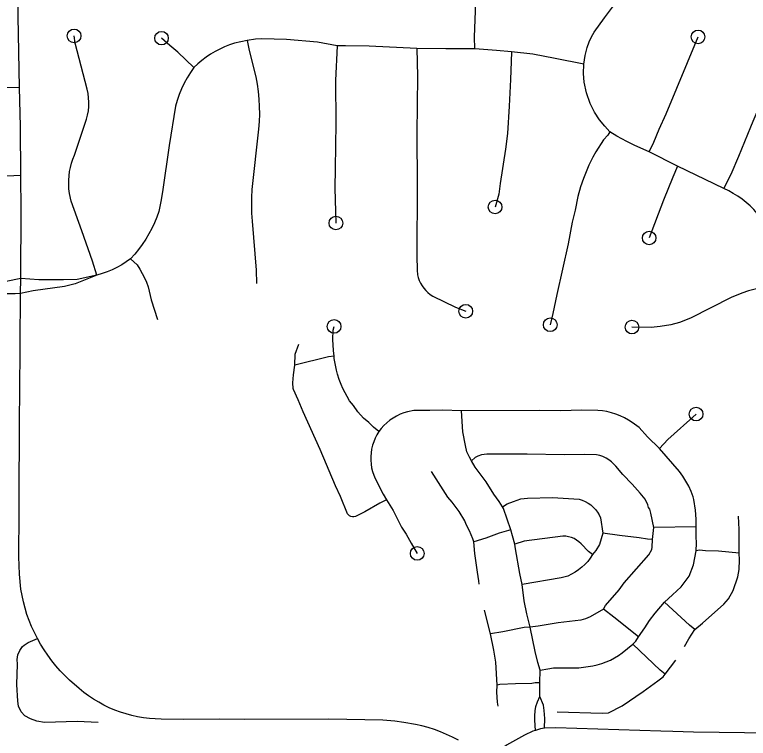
# Model space of a CAD drawing. Extents: x -19 to 366, y -4 to 359.
# Drawn here: x 147.247 to 147.756, y 191.956 to 192.458 of the extents above; entities that cross this region are included whole.
import ezdxf

# ---------------------------------------------------------------- set-up
doc = ezdxf.new("R2010")
doc.units = 0
doc.layers.add('R_Striping', color=7, linetype='Continuous')
doc.layers.add('Sheet Fence', color=7, linetype='Continuous')

msp = doc.modelspace()

# ---------------------------------------------------------------- linework, layer by layer
at = {"layer": 'R_Striping'}
for points in [[(147.64211, 192.4239), (147.64308, 192.43006), (147.64456, 192.43553), (147.64589, 192.43934), (147.64751, 192.4429), (147.64933, 192.44616), (147.65642, 192.45597), (147.66205, 192.46341), (147.67292, 192.47782), (147.68825, 192.49792), (147.70396, 192.51849), (147.70801, 192.52456), (147.71062, 192.52923), (147.71501, 192.53925), (147.71597, 192.54208), (147.71784, 192.54855), (147.71949, 192.55648)], [(147.25074, 192.40783), (147.24977, 192.45697), (147.24974, 192.46365), (147.24962, 192.50231)], [(147.56642, 192.43469), (147.56635, 192.44283), (147.56722, 192.46671), (147.56718, 192.47511), (147.56697, 192.47749)], [(147.3043, 192.2777), (147.30146, 192.28736), (147.29384, 192.30829), (147.28667, 192.32885), (147.28544, 192.3343), (147.28501, 192.33758), (147.28485, 192.34055), (147.28486, 192.34352), (147.28507, 192.34648), (147.28548, 192.34942), (147.28606, 192.35233), (147.28685, 192.35519), (147.28781, 192.358), (147.28896, 192.36074), (147.29723, 192.38574), (147.29797, 192.38866), (147.29848, 192.39162), (147.29877, 192.39462), (147.29884, 192.39762), (147.29868, 192.40063), (147.29831, 192.40361), (147.29772, 192.40656), (147.28928, 192.43849), (147.28859, 192.44355)], [(147.68737, 192.36306), (147.69067, 192.36975), (147.6944, 192.37878), (147.69915, 192.38962), (147.72133, 192.44284)], [(147.37166, 192.42166), (147.36064, 192.43216), (147.35498, 192.43688), (147.34922, 192.44198)], [(147.40871, 192.44033), (147.39986, 192.43862), (147.39637, 192.43741), (147.39295, 192.43602), (147.38961, 192.43446), (147.38637, 192.43273), (147.3832, 192.43082), (147.38014, 192.42876), (147.3772, 192.42654), (147.37436, 192.42417), (147.37166, 192.42166)], [(147.47111, 192.43666), (147.45735, 192.43912), (147.43593, 192.44094), (147.4187, 192.44149), (147.41434, 192.44138), (147.40871, 192.44033)], [(147.40871, 192.44033), (147.4101, 192.43334), (147.41455, 192.41526), (147.41549, 192.41013), (147.41624, 192.40497), (147.41675, 192.39978), (147.41704, 192.39457), (147.41711, 192.38936), (147.41695, 192.38414), (147.41659, 192.37894), (147.41192, 192.33706), (147.41164, 192.33157), (147.41154, 192.32607), (147.41166, 192.32056), (147.41201, 192.31507), (147.41492, 192.28113), (147.41508, 192.27185)], [(147.47111, 192.43666), (147.46996, 192.41255), (147.47009, 192.38294), (147.4697, 192.35158), (147.46942, 192.33804), (147.47015, 192.31378)], [(147.52637, 192.43492), (147.49333, 192.4364), (147.47674, 192.43674), (147.47111, 192.43666)], [(147.52637, 192.43492), (147.52668, 192.41569), (147.52636, 192.37581), (147.52658, 192.33993), (147.52632, 192.29111), (147.52648, 192.28101), (147.5268, 192.27798), (147.52731, 192.27596), (147.52799, 192.27399), (147.52885, 192.2721), (147.5299, 192.27029), (147.53109, 192.26859), (147.53244, 192.26701), (147.53393, 192.26556), (147.53555, 192.26425), (147.53729, 192.26311), (147.55322, 192.25539), (147.56025, 192.25259)], [(147.56642, 192.43469), (147.54637, 192.43464), (147.52637, 192.43492)], [(147.592, 192.43239), (147.58145, 192.43351), (147.56642, 192.43469)], [(147.592, 192.43239), (147.59163, 192.42577), (147.59127, 192.41337), (147.5904, 192.39473), (147.58912, 192.37579), (147.58786, 192.36505), (147.58405, 192.34111), (147.58325, 192.3339), (147.58056, 192.3249)], [(147.64211, 192.4239), (147.62235, 192.42797), (147.60675, 192.43094), (147.592, 192.43239)], [(147.73935, 192.33763), (147.74422, 192.34765), (147.74953, 192.36004), (147.75792, 192.38048), (147.75956, 192.38431), (147.76788, 192.40375), (147.78035, 192.43497)], [(147.66026, 192.37706), (147.65663, 192.38103), (147.65305, 192.3853), (147.64947, 192.39065), (147.64643, 192.39668), (147.64388, 192.40416), (147.64232, 192.41136), (147.64185, 192.41749), (147.64211, 192.4239)], [(147.37166, 192.42166), (147.36926, 192.41813), (147.36704, 192.41447), (147.365, 192.4107), (147.36315, 192.40684), (147.36152, 192.40289), (147.3601, 192.39885), (147.35887, 192.39475), (147.35452, 192.36764), (147.34994, 192.33552), (147.34877, 192.32866), (147.34741, 192.32183), (147.34595, 192.3178), (147.34431, 192.31384), (147.34246, 192.30997), (147.34044, 192.30619), (147.33826, 192.30251), (147.3359, 192.29894), (147.33335, 192.29549), (147.33066, 192.29216), (147.32777, 192.28894)], [(147.25074, 192.40783), (147.21762, 192.40753)], [(147.25167, 192.34671), (147.25139, 192.38081), (147.25074, 192.40783)], [(147.66026, 192.37706), (147.65869, 192.3747), (147.65587, 192.37158), (147.65053, 192.36319), (147.64847, 192.35947), (147.64565, 192.35394), (147.64194, 192.34475), (147.63985, 192.33883), (147.63806, 192.33226), (147.63618, 192.32281), (147.63409, 192.31427), (147.63117, 192.29947), (147.62342, 192.2642), (147.62067, 192.25094), (147.61881, 192.24321)], [(147.68737, 192.36306), (147.67754, 192.3676), (147.67206, 192.37037), (147.66501, 192.37407), (147.66026, 192.37706)], [(147.70699, 192.35321), (147.68737, 192.36306)], [(147.25167, 192.34671), (147.23694, 192.34608), (147.17093, 192.34697), (147.14835, 192.34712), (147.12489, 192.3486), (147.10659, 192.34755), (147.08581, 192.34757), (147.06495, 192.34762), (147.05722, 192.34792), (147.01343, 192.34869), (147.00369, 192.34885), (146.87474, 192.35249), (146.81727, 192.35445)], [(147.70699, 192.35321), (147.70378, 192.34566), (147.69734, 192.32963), (147.68745, 192.30341)], [(147.73935, 192.33763), (147.70699, 192.35321)], [(147.25156, 192.27521), (147.25178, 192.32268), (147.25167, 192.34671)], [(147.76798, 192.31347), (147.76247, 192.32038), (147.76004, 192.32309), (147.75745, 192.32565), (147.75473, 192.32806), (147.75189, 192.33032), (147.74891, 192.33241), (147.74582, 192.33433), (147.74265, 192.33607), (147.73935, 192.33763)], [(147.32777, 192.28894), (147.32475, 192.28681), (147.32159, 192.28484), (147.31833, 192.28304), (147.31497, 192.28143), (147.31153, 192.28001), (147.30799, 192.27878), (147.3043, 192.2777)], [(147.32777, 192.28894), (147.33228, 192.28474), (147.33419, 192.28187), (147.33591, 192.2789), (147.33747, 192.27583), (147.33884, 192.27268), (147.34003, 192.26945), (147.34212, 192.26051), (147.34649, 192.24683)], [(147.25156, 192.27521), (147.24144, 192.27313), (147.2231, 192.2711), (147.19206, 192.26845)], [(147.3043, 192.2777), (147.28928, 192.27172), (147.28188, 192.26976), (147.26023, 192.26667), (147.2513, 192.26489)], [(147.2513, 192.26489), (147.25156, 192.27521)], [(147.3043, 192.2777), (147.2908, 192.27473), (147.28129, 192.27442), (147.26416, 192.27444), (147.25156, 192.27521)], [(147.77897, 192.26972), (147.76527, 192.26876), (147.7619, 192.26816), (147.75642, 192.26686), (147.75161, 192.26523), (147.74425, 192.26206), (147.71608, 192.2479), (147.70845, 192.24487), (147.70256, 192.24329), (147.69502, 192.24194), (147.68878, 192.24131), (147.67554, 192.24163)], [(147.2513, 192.26489), (147.24769, 192.2647), (147.23623, 192.26459), (147.20395, 192.26214), (147.19214, 192.26093)], [(147.26315, 192.0258), (147.26104, 192.02982), (147.25914, 192.03392), (147.25741, 192.03811), (147.25588, 192.04237), (147.25454, 192.04669), (147.25339, 192.05108), (147.25246, 192.0555), (147.25173, 192.05997), (147.25071, 192.07041), (147.25041, 192.07636), (147.25031, 192.08231), (147.25048, 192.11294), (147.25058, 192.12783), (147.25068, 192.1688), (147.25069, 192.17941), (147.25092, 192.19472), (147.2513, 192.26489)], [(147.46891, 192.22154), (147.46846, 192.22538), (147.46814, 192.23301), (147.46823, 192.23945), (147.46895, 192.24211)], [(147.44171, 192.21529), (147.44186, 192.22296), (147.44446, 192.22974)], [(147.46891, 192.22154), (147.46513, 192.22107), (147.44171, 192.21529)], [(147.50001, 192.16912), (147.49627, 192.17216), (147.49295, 192.17545), (147.48942, 192.17857), (147.48546, 192.18291), (147.48232, 192.18726), (147.47959, 192.19054), (147.47503, 192.19895), (147.47378, 192.20175), (147.47245, 192.2053), (147.4712, 192.20903), (147.47052, 192.21185), (147.46907, 192.21984), (147.46891, 192.22154)], [(147.5053, 192.12195), (147.50062, 192.11948), (147.49028, 192.11361), (147.48368, 192.11018), (147.48264, 192.10997), (147.4816, 192.11), (147.48057, 192.11026), (147.47964, 192.11074), (147.47883, 192.11141), (147.47819, 192.11225), (147.47326, 192.12422), (147.46992, 192.1315), (147.45926, 192.15684), (147.44751, 192.18291), (147.44404, 192.19129), (147.4408, 192.19829), (147.44061, 192.19916), (147.4404, 192.20293), (147.44069, 192.20841), (147.44171, 192.21529)], [(147.55727, 192.1836), (147.54406, 192.18413), (147.53528, 192.18387), (147.52697, 192.18388), (147.52422, 192.18377), (147.51987, 192.18295), (147.51724, 192.18215), (147.51469, 192.18115), (147.51221, 192.17996), (147.50984, 192.17857), (147.50759, 192.177), (147.50546, 192.17526), (147.50348, 192.17336), (147.50167, 192.17131), (147.50001, 192.16912)], [(147.69454, 192.15751), (147.68632, 192.16552), (147.68049, 192.17196), (147.67577, 192.17537), (147.67308, 192.17716), (147.67029, 192.17874), (147.66738, 192.18013), (147.66441, 192.1813), (147.66133, 192.18226), (147.6582, 192.183), (147.65504, 192.18352), (147.65185, 192.18381), (147.64065, 192.18397), (147.62593, 192.18361), (147.61157, 192.18381), (147.55727, 192.1836)], [(147.56425, 192.14899), (147.56285, 192.15134), (147.5611, 192.15516), (147.56003, 192.15946), (147.5583, 192.16897), (147.55727, 192.1836)], [(147.69454, 192.15751), (147.7004, 192.16357), (147.71997, 192.18129)], [(147.50001, 192.16912), (147.49863, 192.16689), (147.49742, 192.16455), (147.4964, 192.16213), (147.49558, 192.15964), (147.49497, 192.15709), (147.49455, 192.1545), (147.49434, 192.15188), (147.49435, 192.14925), (147.49455, 192.14664), (147.49496, 192.14404), (147.49558, 192.14149), (147.49639, 192.139), (147.49741, 192.13657), (147.50306, 192.12585), (147.5053, 192.12195)], [(147.69066, 192.10256), (147.68859, 192.11267), (147.68784, 192.11543), (147.68705, 192.11654), (147.68652, 192.1184), (147.68456, 192.12223), (147.6813, 192.12645), (147.67574, 192.13263), (147.66926, 192.13951), (147.66428, 192.14522), (147.66133, 192.14817), (147.65951, 192.1496), (147.65753, 192.15081), (147.65542, 192.15178), (147.65322, 192.1525), (147.65095, 192.15296), (147.6429, 192.15319), (147.62852, 192.15309), (147.60281, 192.15352), (147.57479, 192.15351), (147.57124, 192.15294), (147.56872, 192.15223), (147.56688, 192.15126), (147.56425, 192.14899)], [(147.71997, 192.10302), (147.72005, 192.10836), (147.71967, 192.11474), (147.7185, 192.12199), (147.71797, 192.12394), (147.71653, 192.12766), (147.71486, 192.13128), (147.71296, 192.13478), (147.71082, 192.13815), (147.7085, 192.14138), (147.69454, 192.15751)], [(147.58562, 192.11688), (147.58352, 192.12058), (147.57972, 192.12569), (147.57428, 192.13436), (147.56682, 192.14455), (147.56425, 192.14899)], [(147.56574, 192.0927), (147.56521, 192.09479), (147.56277, 192.10041), (147.56062, 192.10471), (147.55967, 192.1073), (147.55569, 192.11376), (147.55083, 192.12014), (147.54774, 192.12369), (147.53643, 192.14146)], [(147.58562, 192.11688), (147.58888, 192.11903), (147.5934, 192.1207), (147.59848, 192.12245), (147.60299, 192.12307), (147.62029, 192.12335), (147.63894, 192.12234), (147.64109, 192.12165), (147.64316, 192.12075), (147.64513, 192.11964), (147.64699, 192.11832), (147.6487, 192.11683), (147.65024, 192.11517), (147.65159, 192.11336), (147.65277, 192.11142), (147.65373, 192.10937), (147.65528, 192.09878)], [(147.5053, 192.12195), (147.50984, 192.11449), (147.51568, 192.10299), (147.5189, 192.09803), (147.52236, 192.09185), (147.5266, 192.08468)], [(147.59141, 192.10099), (147.58632, 192.11585), (147.58562, 192.11688)], [(147.74983, 192.08492), (147.74979, 192.10126), (147.7495, 192.11044)], [(147.68987, 192.09431), (147.69066, 192.10256)], [(147.71997, 192.10302), (147.69066, 192.10256)], [(147.72016, 192.08651), (147.72038, 192.09182), (147.72007, 192.09647), (147.71997, 192.10302)], [(147.59141, 192.10099), (147.58332, 192.09884), (147.57414, 192.09531), (147.56574, 192.0927)], [(147.59417, 192.09107), (147.59264, 192.09694), (147.59141, 192.10099)], [(147.64812, 192.08389), (147.64543, 192.08598), (147.64027, 192.09144), (147.63878, 192.0928), (147.63714, 192.09398), (147.63538, 192.09497), (147.63351, 192.09574), (147.63157, 192.0963), (147.6296, 192.09664), (147.62758, 192.09675), (147.60064, 192.09311), (147.59417, 192.09107)], [(147.65528, 192.09878), (147.65302, 192.09095), (147.6505, 192.0867), (147.64812, 192.08389)], [(147.68987, 192.09431), (147.6864, 192.0946), (147.68048, 192.0955), (147.66691, 192.09706), (147.65528, 192.09878)], [(147.56951, 192.06333), (147.56932, 192.0657), (147.56832, 192.07165), (147.56648, 192.08473), (147.56574, 192.0927)], [(147.65572, 192.04606), (147.65725, 192.04855), (147.66659, 192.05951), (147.67012, 192.06421), (147.68711, 192.0837), (147.68927, 192.08738), (147.68956, 192.08892), (147.68987, 192.09431)], [(147.59929, 192.06313), (147.59771, 192.07076), (147.59483, 192.08794), (147.59417, 192.09107)], [(147.69813, 192.05097), (147.70366, 192.05604), (147.70953, 192.06162), (147.71516, 192.06895), (147.71825, 192.07675), (147.72016, 192.08651)], [(147.74983, 192.08492), (147.73563, 192.08619), (147.72643, 192.08654), (147.7223, 192.08692), (147.72016, 192.08651)], [(147.64812, 192.08389), (147.64656, 192.08147), (147.6448, 192.07918), (147.64285, 192.07704), (147.64076, 192.07506), (147.63851, 192.07325), (147.63612, 192.07163), (147.63363, 192.0702), (147.63102, 192.06897), (147.62648, 192.06779), (147.59929, 192.06313)], [(147.71902, 192.03187), (147.72434, 192.03623), (147.73919, 192.04957), (147.74249, 192.05323), (147.74569, 192.05886), (147.74893, 192.06848), (147.74984, 192.07347), (147.75007, 192.08022), (147.74983, 192.08492)], [(147.60496, 192.03354), (147.60267, 192.04273), (147.60069, 192.05176), (147.59929, 192.06313)], [(147.67822, 192.02387), (147.68012, 192.02676), (147.68455, 192.03303), (147.68776, 192.03811), (147.69154, 192.04328), (147.69813, 192.05097)], [(147.71902, 192.03187), (147.7155, 192.03491), (147.69813, 192.05097)], [(147.65572, 192.04606), (147.64664, 192.04075), (147.64332, 192.03937), (147.63998, 192.03843), (147.62436, 192.03654), (147.61048, 192.03421), (147.60496, 192.03354)], [(147.68012, 192.02676), (147.66292, 192.04054), (147.65572, 192.04606)], [(147.57746, 192.02896), (147.57327, 192.0454)], [(147.60496, 192.03354), (147.60084, 192.03337), (147.58606, 192.03035), (147.57746, 192.02896)], [(147.61175, 192.00364), (147.61022, 192.00897), (147.60833, 192.01679), (147.60496, 192.03354)], [(147.71189, 192.02013), (147.71486, 192.02542), (147.71902, 192.03187)], [(147.3053, 191.96749), (147.29067, 191.9681), (147.26805, 191.96754), (147.26274, 191.96837), (147.25838, 191.97008), (147.2545, 191.97218), (147.25184, 191.97493), (147.25007, 191.97874), (147.24946, 191.98223), (147.24876, 191.99387), (147.24924, 192.00796), (147.24905, 192.01122), (147.24923, 192.01284), (147.24961, 192.01443), (147.2509, 192.01743), (147.25283, 192.02005), (147.25403, 192.02117), (147.25675, 192.02297), (147.26315, 192.0258)], [(147.55511, 191.9551), (147.55109, 191.95724), (147.54698, 191.9592), (147.54278, 191.96096), (147.53852, 191.96253), (147.53417, 191.96389), (147.52978, 191.96506), (147.52534, 191.96602), (147.5172, 191.96755), (147.51109, 191.96836), (147.5028, 191.96895), (147.46538, 191.96976), (147.40703, 191.96958), (147.38945, 191.96972), (147.36421, 191.96955), (147.34907, 191.96975), (147.34492, 191.96989), (147.34082, 191.97021), (147.3367, 191.97073), (147.33263, 191.97143), (147.3286, 191.97233), (147.32462, 191.9734), (147.32069, 191.97466), (147.31681, 191.9761), (147.31302, 191.97772), (147.3093, 191.97951), (147.30564, 191.98146), (147.30212, 191.98359), (147.29866, 191.98588), (147.29535, 191.98832), (147.29212, 191.99092), (147.28548, 191.99676), (147.28216, 191.99994), (147.27896, 192.00326), (147.27592, 192.00672), (147.27304, 192.01031), (147.27033, 192.01402), (147.26775, 192.01784), (147.26536, 192.02177), (147.26315, 192.0258)], [(147.58201, 191.99324), (147.58108, 192.00921), (147.57981, 192.01767), (147.57746, 192.02896)], [(147.61175, 192.00364), (147.61724, 192.00477), (147.62115, 192.00537), (147.63877, 192.00544), (147.64509, 192.00618), (147.6483, 192.00669), (147.65145, 192.0074), (147.65455, 192.00831), (147.65757, 192.00942), (147.66054, 192.01073), (147.66341, 192.01223), (147.66618, 192.01391), (147.66882, 192.01576), (147.67601, 192.0217), (147.67822, 192.02387)], [(147.69863, 192.001), (147.69509, 192.00375), (147.67601, 192.0217)], [(147.69863, 192.001), (147.70585, 192.01068)], [(147.61161, 191.98551), (147.61164, 191.99484), (147.61175, 192.00364)], [(147.62365, 191.97478), (147.65487, 191.9739), (147.65917, 191.97424), (147.66876, 191.97893), (147.68326, 191.98896), (147.69353, 191.99643), (147.69715, 191.99919), (147.69863, 192.001)], [(147.61164, 191.99484), (147.60837, 191.99486), (147.60603, 191.99449), (147.59477, 191.99431), (147.58384, 191.9937), (147.58201, 191.99324)], [(147.58275, 191.97874), (147.58224, 191.98156), (147.58173, 191.98843), (147.58201, 191.99324)], [(147.60859, 191.962), (147.60824, 191.96897), (147.6082, 191.97196), (147.6084, 191.97559), (147.60895, 191.97857), (147.60989, 191.98185), (147.61161, 191.98551)], [(147.61489, 191.9635), (147.61505, 191.97014), (147.61472, 191.97569), (147.61423, 191.97948), (147.61161, 191.98551)], [(147.60859, 191.962), (147.60674, 191.96142), (147.60102, 191.95862), (147.58858, 191.95181), (147.58312, 191.94731), (147.57559, 191.9394)], [(147.61489, 191.9635), (147.61214, 191.96298), (147.60859, 191.962)], [(147.83319, 191.9585), (147.81766, 191.95935), (147.8045, 191.95989), (147.77131, 191.96002), (147.71812, 191.96078), (147.70392, 191.96117), (147.69553, 191.96139), (147.62275, 191.96384), (147.61489, 191.9635)]]:
    msp.add_lwpolyline(points, dxfattribs=at)
for centre in [(147.28859, 192.44355), (147.34922, 192.44198), (147.72133, 192.44284), (147.58056, 192.3249), (147.47015, 192.31378), (147.68745, 192.30341), (147.56025, 192.25259), (147.46895, 192.24211), (147.61881, 192.24321), (147.67554, 192.24163), (147.71997, 192.18129), (147.5266, 192.08468)]:
    msp.add_circle(centre, 0.00473, dxfattribs=at)
at = {"layer": 'Sheet Fence'}
for points in [[(154.11585, 1.87092), (153.9063, 10.48743), (153.69602, 19.10409), (153.48501, 27.72087), (153.27327, 36.3378), (153.0608, 44.95486), (152.84759, 53.57206), (152.63366, 62.1894), (152.419, 70.80688), (152.20362, 79.42449), (151.98751, 88.04225), (151.77068, 96.66014), (151.55312, 105.27817), (151.33484, 113.89634), (151.11584, 122.51465), (150.89612, 131.13311), (150.67568, 139.7517), (150.45452, 148.37043), (150.23264, 156.98931), (150.01005, 165.60832), (149.78674, 174.22748), (149.56272, 182.84677), (149.33799, 191.46621), (149.11254, 200.0858), (148.88638, 208.70552), (148.65952, 217.32539), (148.43194, 225.9454), (148.20366, 234.56555), (147.97466, 243.18584), (147.74497, 251.80628), (147.51457, 260.42687), (147.28346, 269.04759), (147.05165, 277.66846), (146.81914, 286.28948), (146.58593, 294.91064), (146.35202, 303.53194), (146.11742, 312.15339), (145.88211, 320.77499), (145.64611, 329.39673), (145.40941, 338.01861), (145.17202, 346.64065)], [(0, 189.51617), (7.11214, 189.52059), (14.22427, 189.53386), (21.33637, 189.55597), (28.44845, 189.58693), (35.56048, 189.62672), (42.67245, 189.67537), (49.78436, 189.73285), (56.89619, 189.79918), (64.00793, 189.87436), (71.11958, 189.95838), (78.23111, 190.05124), (85.34253, 190.15294), (92.45381, 190.26349), (99.56495, 190.38288), (106.67593, 190.51112), (113.78675, 190.6482), (120.89739, 190.79412), (128.00785, 190.94888), (135.11811, 191.11248), (142.22816, 191.28493), (149.33799, 191.46621), (156.44759, 191.65634), (163.55694, 191.85531), (170.66605, 192.06312), (177.77489, 192.27977), (184.88345, 192.50526), (191.99173, 192.73959), (199.09971, 192.98276), (206.20739, 193.23477), (213.31474, 193.49561), (220.42177, 193.7653), (227.52845, 194.04382), (234.63479, 194.33118), (241.74076, 194.62738), (248.84635, 194.93241), (255.95157, 195.24628), (263.05638, 195.56898), (270.16079, 195.90052), (277.26478, 196.24089), (284.36834, 196.5901), (291.47147, 196.94814), (298.57414, 197.31501), (305.67635, 197.69072), (312.77809, 198.07525), (319.87934, 198.46862), (326.9801, 198.87082), (334.08035, 199.28185), (341.18009, 199.7017)]]:
    msp.add_spline(points, degree=3, dxfattribs=at)

doc.saveas('drawing.dxf')
